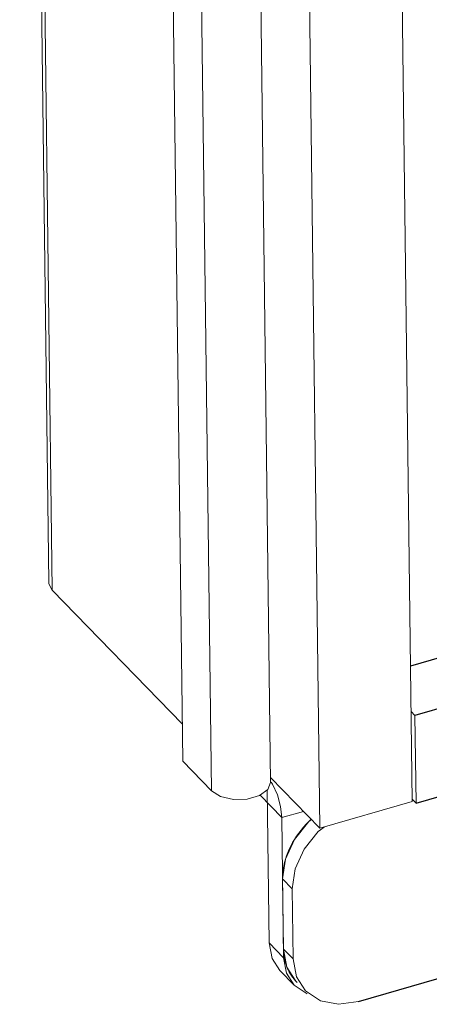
# Model space of a CAD drawing. Header units: millimetres. Extents: x 3925 to 5043, y -86 to 778.
# Tile 304 of 439: x 4939 to 4944, y 314 to 326. Entities that reach past the tile are written whole.
import ezdxf

# ---------------------------------------------------------------- set-up
doc = ezdxf.new("R2010")
doc.units = ezdxf.units.MM
doc.header["$LTSCALE"] = 46.255
for name, color, linetype in [('H30K-DUST-FIDXF_CONTINUOUS_LINE', 7, 'CONTINUOUS'), ('H30K-FOG-FILDXF_CONTINUOUS_LINE', 7, 'CONTINUOUS'), ('H30K-SPONGE-DXF_CONTINUOUS_LINE', 7, 'CONTINUOUS')]:
    doc.layers.add(name, color=color, linetype=linetype)

msp = doc.modelspace()

# ---------------------------------------------------------------- linework, layer by layer
at = {"layer": 'H30K-DUST-FIDXF_CONTINUOUS_LINE', "color": 7, "linetype": 'Continuous'}
msp.add_line((5008.9262, 337.2548), (4943.9227, 318.4666), dxfattribs=at)
at = {"layer": 'H30K-FOG-FILDXF_CONTINUOUS_LINE', "color": 7, "linetype": 'Continuous', "lineweight": 0}
for p, q in [((4939.2309, 347.0638), (4939.5803, 319.4718)), ((4939.273, 346.9723), (4939.6224, 319.3804)), ((4940.8401, 344.9175), (4941.1896, 317.3255)), ((4941.8934, 344.6623), (4942.2428, 317.0703)), ((4941.1856, 344.5613), (4941.535, 316.9694)), ((4939.6224, 319.3804), (4941.184, 317.7706)), ((4941.535, 316.9694), (4941.1896, 317.3255)), ((4942.2428, 317.0703), (4942.2104, 316.9864)), ((4942.3777, 316.647), (4942.1156, 316.9172)), ((4942.203, 316.9809), (4942.2263, 315.1413)), ((4942.6373, 316.722), (4942.3777, 316.647)), ((4942.3777, 316.647), (4942.399, 314.9633)), ((4942.2263, 315.1413), (4942.399, 314.9633)), ((4942.2613, 314.9556), (4942.2263, 315.1413)), ((4942.3536, 314.8115), (4942.2613, 314.9556)), ((4942.399, 314.9633), (4942.4341, 314.7776)), ((4942.3536, 314.8115), (4942.5263, 314.6335)), ((4942.4341, 314.7776), (4942.5263, 314.6335)), ((4942.5263, 314.6335), (4942.6799, 314.5318))]:
    msp.add_line(p, q, dxfattribs=at)
for points in [[(4939.6224, 319.3804), (4939.5817, 319.4559), (4939.5804, 319.4718)], [(4942.3243, 316.9224), (4942.2674, 317.0486), (4942.2487, 317.0745)], [(4942.2104, 316.9864), (4942.1103, 316.9134), (4941.9622, 316.8706), (4941.7954, 316.8664), (4941.6429, 316.9017), (4941.535, 316.9694)], [(4942.3777, 316.647), (4942.363, 316.7814), (4942.3243, 316.9224)]]:
    msp.add_lwpolyline(points, dxfattribs=at)
at = {"layer": 'H30K-SPONGE-DXF_CONTINUOUS_LINE', "color": 7, "linetype": 'Continuous', "lineweight": 0}
for p, q in [((4943.5941, 344.411), (4943.9433, 316.8401)), ((4942.8339, 316.5194), (4942.4847, 344.0903)), ((4943.9296, 317.9202), (4943.9748, 317.8737)), ((4943.9748, 317.8737), (4943.9881, 316.8213)), ((4942.2421, 317.1295), (4942.8339, 316.5194)), ((4943.9433, 316.8401), (4942.8339, 316.5194)), ((4943.943, 316.8679), (4943.9881, 316.8213)), ((4942.6993, 316.5985), (4942.7164, 316.6151)), ((4942.6996, 316.5988), (4942.7322, 316.6242)), ((4942.7164, 316.6151), (4942.7294, 316.6272)), ((4942.5022, 315.7916), (4942.387, 315.9104)), ((4942.387, 315.9104), (4942.3977, 315.0685)), ((4942.387, 315.9104), (4942.3977, 315.0685)), ((4942.5022, 315.7916), (4942.5128, 314.9498)), ((4942.5128, 314.9498), (4942.3977, 315.0685)), ((4942.4386, 314.8519), (4942.3977, 315.0685)), ((4942.4046, 314.9805), (4942.4127, 314.9887)), ((4942.5128, 314.9498), (4942.5537, 314.7331)), ((4942.4388, 314.8513), (4942.4353, 314.8603)), ((4942.5462, 314.6837), (4942.4386, 314.8519)), ((4942.5546, 314.6753), (4942.5462, 314.6837)), ((4942.5617, 314.6678), (4942.5462, 314.6837)), ((4942.5537, 314.7331), (4942.6614, 314.565)), ((4942.6614, 314.565), (4942.8405, 314.4464)), ((4942.8405, 314.4464), (4943.0583, 314.4043)), ((4943.0583, 314.4043), (4943.2988, 314.4376))]:
    msp.add_line(p, q, dxfattribs=at)
at = {"layer": 'H30K-SPONGE-DXF_CONTINUOUS_LINE', "color": 7, "linetype": 'Continuous'}
for p, q in [((5009.3424, 336.7672), (4943.9748, 317.8737)), ((4943.9881, 316.8213), (5009.3557, 335.7149)), ((4943.2988, 314.4376), (5012.1944, 334.3509))]:
    msp.add_line(p, q, dxfattribs=at)
at = {"layer": 'H30K-SPONGE-DXF_CONTINUOUS_LINE', "color": 7, "linetype": 'Continuous', "lineweight": 0}
for points in [[(4942.387, 315.9104), (4942.4221, 316.149), (4942.5298, 316.3862), (4942.6996, 316.5988)], [(4942.5296, 316.3858), (4942.5539, 316.4235), (4942.5799, 316.4605), (4942.6076, 316.4966), (4942.6367, 316.5316), (4942.6673, 316.5656), (4942.6993, 316.5985)], [(4942.8839, 316.5339), (4942.8147, 316.4801), (4942.645, 316.2675), (4942.5373, 316.0303), (4942.5022, 315.7916)], [(4942.422, 316.1483), (4942.435, 316.1886), (4942.4501, 316.2287), (4942.4671, 316.2686), (4942.4861, 316.3081), (4942.5069, 316.3472), (4942.5296, 316.3858)], [(4942.387, 315.9104), (4942.3875, 315.9466), (4942.39, 315.9859), (4942.3947, 316.0257), (4942.4015, 316.0657), (4942.4104, 316.106), (4942.422, 316.1483)], [(4942.4025, 314.9959), (4942.4014, 315.0058), (4942.4002, 315.0184), (4942.3992, 315.031), (4942.3984, 315.0436), (4942.398, 315.0538), (4942.3977, 315.0685)], [(4942.4353, 314.8603), (4942.4282, 314.8806), (4942.4211, 314.9035), (4942.4155, 314.9246), (4942.4102, 314.9484), (4942.4062, 314.9702), (4942.4025, 314.9959)], [(4942.4529, 314.8187), (4942.4509, 314.823), (4942.448, 314.8294), (4942.4461, 314.8337), (4942.4433, 314.8402), (4942.4415, 314.8446), (4942.4388, 314.8513)], [(4942.4977, 314.7421), (4942.4899, 314.7535), (4942.4823, 314.7651), (4942.4739, 314.779), (4942.4671, 314.7911), (4942.4605, 314.8034), (4942.4529, 314.8187)], [(4942.5462, 314.6837), (4942.5383, 314.692), (4942.5291, 314.7023), (4942.5217, 314.711), (4942.513, 314.7217), (4942.506, 314.7308), (4942.4977, 314.7421)]]:
    msp.add_lwpolyline(points, dxfattribs=at)

doc.saveas('drawing.dxf')
